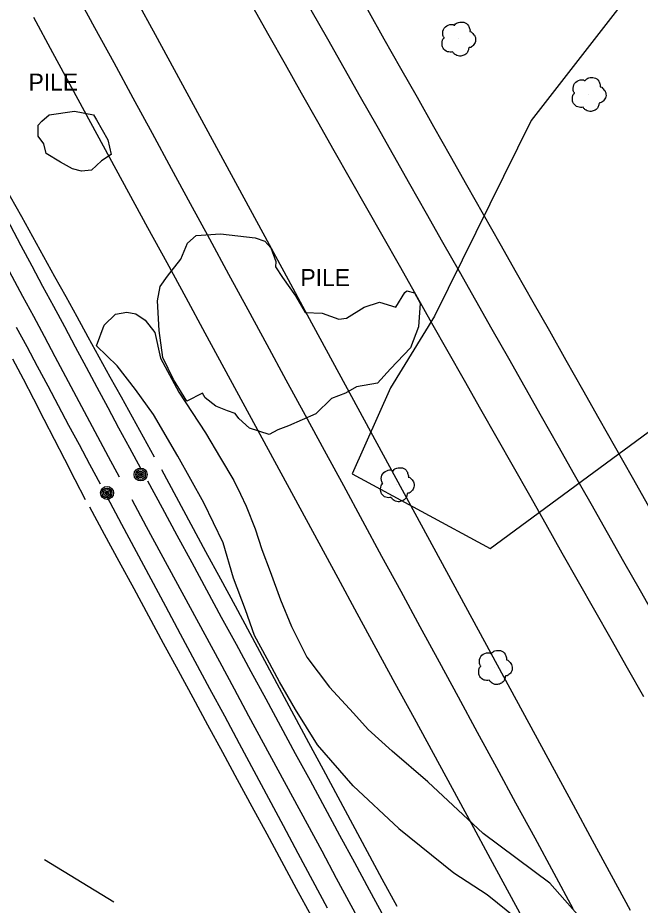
# Model space of a CAD drawing. Extents: x 368532 to 392481, y 10654822 to 10676899.
# Drawn here: x 374839.4 to 375021.6, y 10670859.6 to 10671119.3 of the extents above; entities that cross this region are included whole.
import ezdxf

# ---------------------------------------------------------------- set-up
doc = ezdxf.new("R2010")
doc.units = 0
for name, color, linetype in [('p_Catenary', 7, 'Continuous'), ('p_dtm stock pile', 7, 'Continuous'), ('p_road dirt road', 7, 'Continuous'), ('p_structure constr area', 7, 'Continuous'), ('p_structure pipe', 7, 'Continuous'), ('p_utility general pole', 7, 'Continuous'), ('p_veg tree', 7, 'Continuous')]:
    doc.layers.add(name, color=color, linetype=linetype)

msp = doc.modelspace()

# ---------------------------------------------------------------- linework, layer by layer
at = {"layer": 'p_Catenary'}
for points in [[(374856.3, 10671126.75), (374861.9, 10671116.44), (374867.49, 10671106.13), (374873.09, 10671095.82), (374878.69, 10671085.51), (374884.29, 10671075.2), (374889.89, 10671064.89), (374895.49, 10671054.58), (374901.09, 10671044.27), (374906.68, 10671033.96), (374912.28, 10671023.65), (374917.88, 10671013.34), (374923.48, 10671003.03), (374929.08, 10670992.72), (374934.68, 10670982.41), (374940.27, 10670972.1), (374945.87, 10670961.79), (374951.47, 10670951.48), (374957.07, 10670941.17), (374962.67, 10670930.86), (374968.27, 10670920.55), (374973.87, 10670910.24), (374979.46, 10670899.93), (374985.06, 10670889.62), (374990.66, 10670879.31), (374996.26, 10670869), (375001.86, 10670858.69)], [(374802.17, 10671123.7), (374805.35, 10671117.77), (374808.53, 10671111.85), (374811.71, 10671105.93), (374814.89, 10671100.01), (374818.07, 10671094.08), (374821.25, 10671088.16), (374824.42, 10671082.24), (374827.6, 10671076.32), (374830.78, 10671070.39), (374833.96, 10671064.47), (374837.14, 10671058.55), (374840.32, 10671052.63), (374843.49, 10671046.7), (374846.67, 10671040.78), (374849.85, 10671034.86), (374853.03, 10671028.93), (374856.21, 10671023.01), (374859.39, 10671017.09), (374862.57, 10671011.17), (374865.74, 10671005.24), (374868.92, 10670999.32), (374872.1, 10670993.4), (374875.28, 10670987.48)], [(374874, 10671124.62), (374879.56, 10671114.38), (374885.12, 10671104.13), (374890.68, 10671093.88), (374896.24, 10671083.64), (374901.8, 10671073.39), (374907.36, 10671063.14), (374912.92, 10671052.9), (374918.48, 10671042.65), (374924.04, 10671032.4), (374929.6, 10671022.16), (374935.16, 10671011.91), (374940.72, 10671001.66), (374946.28, 10670991.41), (374951.84, 10670981.17), (374957.4, 10670970.92), (374962.96, 10670960.67), (374968.52, 10670950.43), (374974.08, 10670940.18), (374979.64, 10670929.93), (374985.2, 10670919.69), (374990.76, 10670909.44), (374996.32, 10670899.19), (375001.88, 10670888.95), (375007.44, 10670878.7), (375013, 10670868.45), (375018.56, 10670858.2)], [(374908.06, 10671122.53), (374912.83, 10671114.12), (374917.6, 10671105.71), (374922.36, 10671097.3), (374927.13, 10671088.89), (374931.9, 10671080.48), (374936.67, 10671072.07), (374941.43, 10671063.66), (374946.2, 10671055.25), (374950.97, 10671046.84), (374955.74, 10671038.43), (374960.51, 10671030.02), (374965.27, 10671021.61), (374970.04, 10671013.2), (374974.81, 10671004.79), (374979.58, 10670996.38), (374984.35, 10670987.97), (374989.11, 10670979.56), (374993.88, 10670971.15), (374998.65, 10670962.74), (375003.42, 10670954.34), (375008.19, 10670945.93), (375012.95, 10670937.52), (375017.72, 10670929.11), (375022.49, 10670920.7)], [(374925.19, 10671121.62), (374930, 10671113.13), (374934.82, 10671104.63), (374939.63, 10671096.13), (374944.45, 10671087.64), (374949.26, 10671079.14), (374954.08, 10671070.64), (374958.9, 10671062.14), (374963.71, 10671053.65), (374968.53, 10671045.15), (374973.34, 10671036.65), (374978.16, 10671028.15), (374982.97, 10671019.66), (374987.79, 10671011.16), (374992.61, 10671002.66), (374997.42, 10670994.16), (375002.24, 10670985.67), (375007.05, 10670977.17), (375011.87, 10670968.67), (375016.68, 10670960.17), (375021.5, 10670951.68), (375026.31, 10670943.18)], [(374941.71, 10671121.64), (374946.55, 10671113.1), (374951.39, 10671104.55), (374956.23, 10671096), (374961.07, 10671087.46), (374965.91, 10671078.91), (374970.75, 10671070.36), (374975.59, 10671061.82), (374980.43, 10671053.27), (374985.27, 10671044.73), (374990.11, 10671036.18), (374994.96, 10671027.63), (374999.8, 10671019.09), (375004.64, 10671010.54), (375009.48, 10671001.99), (375014.32, 10670993.45), (375019.16, 10670984.9), (375024, 10670976.36)], [(374796.95, 10671119.95), (374800.08, 10671114.08), (374803.21, 10671108.21), (374806.35, 10671102.34), (374809.48, 10671096.48), (374812.62, 10671090.61), (374815.75, 10671084.74), (374818.88, 10671078.88), (374822.02, 10671073.01), (374825.15, 10671067.14), (374828.29, 10671061.28), (374831.42, 10671055.41), (374834.55, 10671049.54), (374837.69, 10671043.67), (374840.82, 10671037.81), (374843.96, 10671031.94), (374847.09, 10671026.07), (374850.23, 10671020.21), (374853.36, 10671014.34), (374856.49, 10671008.47), (374859.63, 10671002.6), (374862.76, 10670996.74), (374865.9, 10670990.87), (374869.03, 10670985)], [(374808.07, 10671119.77), (374811.31, 10671113.91), (374814.54, 10671108.04), (374817.78, 10671102.18), (374821.02, 10671096.32), (374824.26, 10671090.45), (374827.5, 10671084.59), (374830.74, 10671078.73), (374833.98, 10671072.86), (374837.22, 10671067), (374840.46, 10671061.14), (374843.7, 10671055.27), (374846.94, 10671049.41), (374850.18, 10671043.55), (374853.42, 10671037.69), (374856.66, 10671031.82), (374859.9, 10671025.96), (374863.14, 10671020.1), (374866.38, 10671014.23), (374869.62, 10671008.37), (374872.86, 10671002.51), (374876.1, 10670996.64), (374879.33, 10670990.78)], [(374844, 10671119.4), (374849.57, 10671109.15), (374855.14, 10671098.9), (374860.71, 10671088.64), (374866.27, 10671078.39), (374871.84, 10671068.14), (374877.41, 10671057.89), (374882.98, 10671047.63), (374888.54, 10671037.38), (374894.11, 10671027.13), (374899.68, 10671016.88), (374905.25, 10671006.62), (374910.81, 10670996.37), (374916.38, 10670986.12), (374921.95, 10670975.87), (374927.51, 10670965.61), (374933.08, 10670955.36), (374938.65, 10670945.11), (374944.22, 10670934.86), (374949.78, 10670924.61), (374955.35, 10670914.35), (374960.92, 10670904.1), (374966.49, 10670893.85), (374972.05, 10670883.6), (374977.62, 10670873.34), (374983.19, 10670863.09), (374988.76, 10670852.84)], [(374838.96, 10671028.77), (374842.03, 10671023.04), (374845.09, 10671017.31), (374848.16, 10671011.58), (374851.22, 10671005.85), (374854.29, 10671000.12), (374857.35, 10670994.39), (374860.42, 10670988.66), (374863.48, 10670982.93)], [(374837.9, 10671019.48), (374840.93, 10671013.61), (374843.97, 10671007.73), (374847, 10671001.85), (374850.03, 10670995.97), (374853.06, 10670990.09), (374856.09, 10670984.21), (374859.12, 10670978.33)], [(374881.48, 10670987.09), (374885.78, 10670979.11), (374890.08, 10670971.13), (374894.38, 10670963.14), (374898.68, 10670955.16), (374902.98, 10670947.18), (374907.28, 10670939.2), (374911.58, 10670931.22), (374915.88, 10670923.24), (374920.18, 10670915.25), (374924.48, 10670907.27), (374928.78, 10670899.29), (374933.08, 10670891.31), (374937.38, 10670883.33), (374941.68, 10670875.34), (374945.98, 10670867.36), (374950.28, 10670859.38)], [(374946.66, 10670856.09), (374942.33, 10670864.07), (374938, 10670872.05), (374933.68, 10670880.02), (374929.35, 10670888), (374925.02, 10670895.98), (374920.7, 10670903.96), (374916.37, 10670911.93), (374912.04, 10670919.91), (374907.72, 10670927.89), (374903.39, 10670935.86), (374899.06, 10670943.84), (374894.74, 10670951.82), (374890.41, 10670959.79), (374886.08, 10670967.77), (374881.76, 10670975.75), (374877.43, 10670983.73)], [(374865.42, 10670979.17), (374869.73, 10670971.15), (374874.03, 10670963.13), (374878.33, 10670955.11), (374882.64, 10670947.08), (374886.94, 10670939.06), (374891.24, 10670931.04), (374895.55, 10670923.02), (374899.85, 10670915), (374904.15, 10670906.98), (374908.46, 10670898.96), (374912.76, 10670890.93), (374917.06, 10670882.91), (374921.36, 10670874.89), (374925.67, 10670866.87), (374929.97, 10670858.85)], [(374872.75, 10670978.36), (374877.02, 10670970.45), (374881.3, 10670962.54), (374885.58, 10670954.63), (374889.85, 10670946.71), (374894.13, 10670938.8), (374898.4, 10670930.89), (374902.68, 10670922.97), (374906.95, 10670915.06), (374911.23, 10670907.15), (374915.5, 10670899.24), (374919.78, 10670891.32), (374924.05, 10670883.41), (374928.33, 10670875.5), (374932.6, 10670867.58), (374936.88, 10670859.67), (374941.15, 10670851.76)], [(374860.36, 10670976.19), (374864.68, 10670968.22), (374869.01, 10670960.24), (374873.33, 10670952.26), (374877.66, 10670944.29), (374881.98, 10670936.31), (374886.3, 10670928.34), (374890.63, 10670920.36), (374894.95, 10670912.39), (374899.27, 10670904.41), (374903.6, 10670896.43), (374907.92, 10670888.46), (374912.25, 10670880.48), (374916.57, 10670872.51), (374920.89, 10670864.53), (374925.22, 10670856.56)]]:
    msp.add_lwpolyline(points, dxfattribs=at)
at = {"layer": 'p_dtm stock pile'}
for p, q in [((374848.61, 10671090.87), (374856, 10671091.93)), ((374856, 10671091.93), (374861.58, 10671090.83)), ((374845.37, 10671087.81), (374846.43, 10671089.03)), ((374846.43, 10671089.03), (374848.61, 10671090.87)), ((374861.58, 10671090.83), (374862.39, 10671089.39)), ((374862.39, 10671089.39), (374865.71, 10671083.52)), ((374845.32, 10671084.6), (374845.37, 10671087.81)), ((374847.01, 10671082.4), (374845.32, 10671084.6)), ((374847.71, 10671079.59), (374847.01, 10671082.4)), ((374865.71, 10671083.52), (374866.73, 10671079.24)), ((374851.89, 10671077.04), (374847.71, 10671079.59)), ((374866.73, 10671079.24), (374863.86, 10671077.39)), ((374855.46, 10671075.08), (374851.89, 10671077.04)), ((374863.86, 10671077.39), (374861.02, 10671074.66)), ((374858.08, 10671074.41), (374855.46, 10671075.08)), ((374861.02, 10671074.66), (374858.08, 10671074.41)), ((374889.11, 10671053.32), (374891.62, 10671055.61)), ((374891.62, 10671055.61), (374898.77, 10671056.08)), ((374898.77, 10671056.08), (374908.85, 10671054.88)), ((374887.13, 10671048.65), (374889.11, 10671053.32)), ((374908.85, 10671054.88), (374911.7, 10671053.94)), ((374911.7, 10671053.94), (374913.45, 10671051.96)), ((374913.45, 10671051.96), (374914.95, 10671048)), ((374883.24, 10671043.62), (374887.13, 10671048.65)), ((374914.95, 10671048), (374914.85, 10671046.42)), ((374914.85, 10671046.42), (374916.89, 10671043.32)), ((374881.06, 10671040.64), (374883.24, 10671043.62)), ((374916.89, 10671043.32), (374920.63, 10671037.94)), ((374880.26, 10671036.41), (374881.06, 10671040.64)), ((374920.63, 10671037.94), (374923.51, 10671033.05)), ((374950, 10671034.55), (374952.66, 10671038.85)), ((374952.66, 10671038.85), (374953.3, 10671039.36)), ((374953.3, 10671039.36), (374955.48, 10671038.8)), ((374955.48, 10671038.8), (374957.13, 10671035.78)), ((374880.81, 10671027.74), (374880.26, 10671036.41)), ((374935.59, 10671031.38), (374940.75, 10671034.64)), ((374940.75, 10671034.64), (374945.22, 10671036.1)), ((374945.22, 10671036.1), (374950, 10671034.55)), ((374957.13, 10671035.78), (374956.69, 10671028.89)), ((374923.51, 10671033.05), (374928.49, 10671032.8)), ((374928.49, 10671032.8), (374933.33, 10671031.07)), ((374933.33, 10671031.07), (374935.59, 10671031.38)), ((374881.87, 10671019.89), (374880.81, 10671027.74)), ((374956.69, 10671028.89), (374954.35, 10671022.73)), ((374954.35, 10671022.73), (374948.47, 10671016.56)), ((374884.98, 10671013.4), (374881.87, 10671019.89)), ((374948.47, 10671016.56), (374944.67, 10671012.39)), ((374888.85, 10671007.11), (374884.98, 10671013.4)), ((374938.53, 10671011.31), (374935.28, 10671009.4)), ((374944.67, 10671012.39), (374938.53, 10671011.31)), ((374893.44, 10671009.4), (374888.85, 10671007.11)), ((374894.28, 10671008.07), (374893.44, 10671009.4)), ((374935.28, 10671009.4), (374931.17, 10671007.89)), ((374897.35, 10671005.61), (374894.28, 10671008.07)), ((374931.17, 10671007.89), (374926.64, 10671003.43)), ((374900.73, 10671004.28), (374897.35, 10671005.61)), ((374903.04, 10671003.48), (374900.73, 10671004.28)), ((374904.07, 10671002.06), (374903.04, 10671003.48)), ((374926.64, 10671003.43), (374918.61, 10670999.92)), ((374907.24, 10670999.18), (374904.07, 10671002.06)), ((374913.01, 10670997.31), (374907.24, 10670999.18)), ((374915.55, 10670998.7), (374913.01, 10670997.31)), ((374918.61, 10670999.92), (374915.55, 10670998.7))]:
    msp.add_line(p, q, dxfattribs=at)
at = {"layer": 'p_road dirt road'}
for p, q in [((374864.66, 10671029.35), (374867.97, 10671032.54)), ((374867.97, 10671032.54), (374871.3, 10671033.1)), ((374871.3, 10671033.1), (374873.98, 10671032.67)), ((374873.98, 10671032.67), (374876.7, 10671030.81)), ((374862.41, 10671023.3), (374864.66, 10671029.35)), ((374876.7, 10671030.81), (374879.49, 10671027.23)), ((374879.49, 10671027.23), (374881.14, 10671019.63)), ((374868.46, 10671017.45), (374862.41, 10671023.3)), ((374881.14, 10671019.63), (374886.49, 10671009.72)), ((374873.87, 10671010.48), (374868.46, 10671017.45)), ((374879.16, 10671003.18), (374873.87, 10671010.48)), ((374886.49, 10671009.72), (374894.34, 10670997.86)), ((374886.25, 10670991.03), (374879.16, 10671003.18)), ((374894.34, 10670997.86), (374898.75, 10670990.38)), ((374893.88, 10670977.31), (374886.25, 10670991.03)), ((374898.75, 10670990.38), (374902.66, 10670983.93)), ((374902.66, 10670983.93), (374904.59, 10670979.93)), ((374904.59, 10670979.93), (374906.24, 10670976.38)), ((374899.48, 10670965.62), (374893.88, 10670977.31)), ((374906.24, 10670976.38), (374908.86, 10670969.78)), ((374908.86, 10670969.78), (374910.84, 10670963.73)), ((374902.57, 10670955.34), (374899.48, 10670965.62)), ((374910.84, 10670963.73), (374913.21, 10670957.23)), ((374913.21, 10670957.23), (374916.27, 10670948.96)), ((374906.03, 10670946.06), (374902.57, 10670955.34)), ((374916.27, 10670948.96), (374919.51, 10670941.16)), ((374908.71, 10670938.56), (374906.03, 10670946.06)), ((374919.51, 10670941.16), (374923.97, 10670932.18)), ((374912.36, 10670931.68), (374908.71, 10670938.56)), ((374915.97, 10670925), (374912.36, 10670931.68)), ((374923.97, 10670932.18), (374930.64, 10670923.46)), ((374920.66, 10670916.88), (374915.97, 10670925)), ((374930.64, 10670923.46), (374937.61, 10670915.86)), ((374927.09, 10670906.53), (374920.66, 10670916.88)), ((374937.61, 10670915.86), (374941.95, 10670910.99)), ((374941.95, 10670910.99), (374948.97, 10670904.72)), ((374937.59, 10670894.6), (374927.09, 10670906.53)), ((374959.38, 10670895.72), (374948.97, 10670904.72)), ((374937.59, 10670894.6), (374950.94, 10670882.08)), ((374975.58, 10670880.64), (374959.38, 10670895.72)), ((374950.94, 10670882.08), (374966.98, 10670869.06)), ((374995.1, 10670866.09), (374975.58, 10670880.64)), ((374966.98, 10670869.06), (374976.76, 10670862.73)), ((375006.75, 10670852.95), (374995.1, 10670866.09)), ((374976.76, 10670862.73), (374985.33, 10670855.81))]:
    msp.add_line(p, q, dxfattribs=at)
at = {"layer": 'p_structure constr area'}
for p, q in [((375104.7, 10671237), (374989.59, 10671089.24)), ((374989.59, 10671089.24), (374961.37, 10671032)), ((374961.37, 10671032), (374948.43, 10671011.03)), ((374948.43, 10671011.03), (374937.3, 10670985.86)), ((374977.6, 10670964.01), (375039.77, 10671009.79)), ((374937.3, 10670985.86), (374977.6, 10670964.01))]:
    msp.add_line(p, q, dxfattribs=at)
at = {"layer": 'p_structure pipe'}
msp.add_line((374867.47, 10670860.51), (374847.19, 10670872.86), dxfattribs=at)
at = {"layer": 'p_utility general pole'}
for centre, radius in [((374875.35, 10670985.64), 1.9), ((374875.35, 10670985.64), 1.44), ((374875.35, 10670985.64), 0.973), ((374875.35, 10670985.64), 0.539), ((374875.35, 10670985.64), 0.192), ((374865.52, 10670980.24), 1.9), ((374865.52, 10670980.24), 1.44), ((374865.52, 10670980.24), 0.973), ((374865.52, 10670980.24), 0.539), ((374865.52, 10670980.24), 0.192)]:
    msp.add_circle(centre, radius, dxfattribs=at)
at = {"layer": 'p_veg tree'}
for p, q in [((374968.29, 10671113.12), (374968.29, 10671113.12)), ((375006.44, 10671096.93), (375006.44, 10671096.93)), ((374950.29, 10670982.74), (374950.29, 10670982.74)), ((374979, 10670929.28), (374979, 10670929.28))]:
    msp.add_line(p, q, dxfattribs=at)
for points in [[(374966.68, 10671109.28), (374965.13, 10671109.34), (374963.88, 10671110.37), (374963.56, 10671111.84), (374963.71, 10671112.68), (374964.08, 10671113.28), (374964.18, 10671113.38), (374964.13, 10671113.48), (374963.79, 10671114.38), (374964.21, 10671116.26), (374965.83, 10671117.27), (374967.13, 10671117.13), (374967.26, 10671117.08), (374967.34, 10671117.18), (374968.34, 10671117.87), (374969.95, 10671117.93), (374971.28, 10671116.91), (374971.66, 10671115.89), (374971.7, 10671115.34), (374971.67, 10671115.23), (374971.78, 10671115.23), (374972.37, 10671114.9), (374973.17, 10671113.9), (374973.33, 10671112.34), (374972.65, 10671111.12), (374971.67, 10671110.54), (374971.41, 10671110.49), (374971.36, 10671110.44), (374971.35, 10671110.38), (374971.27, 10671109.93), (374970.9, 10671109.03), (374969.94, 10671108.3), (374968.71, 10671108.03), (374967.23, 10671108.63), (374966.66, 10671109.28)], [(375004.83, 10671093.09), (375003.27, 10671093.16), (375002.03, 10671094.18), (375001.71, 10671095.65), (375001.85, 10671096.49), (375002.22, 10671097.09), (375002.33, 10671097.2), (375002.27, 10671097.29), (375001.93, 10671098.19), (375002.35, 10671100.07), (375003.98, 10671101.08), (375005.27, 10671100.95), (375005.41, 10671100.9), (375005.49, 10671100.99), (375006.49, 10671101.68), (375008.1, 10671101.74), (375009.42, 10671100.72), (375009.8, 10671099.7), (375009.84, 10671099.15), (375009.82, 10671099.04), (375009.93, 10671099.04), (375010.51, 10671098.71), (375011.31, 10671097.71), (375011.48, 10671096.15), (375010.79, 10671094.94), (375009.82, 10671094.36), (375009.56, 10671094.3), (375009.51, 10671094.26), (375009.49, 10671094.19), (375009.42, 10671093.75), (375009.05, 10671092.84), (375008.08, 10671092.11), (375006.85, 10671091.84), (375005.37, 10671092.45), (375004.81, 10671093.1)], [(374948.68, 10670978.9), (374947.13, 10670978.97), (374945.88, 10670979.99), (374945.56, 10670981.46), (374945.71, 10670982.3), (374946.08, 10670982.9), (374946.18, 10670983), (374946.13, 10670983.1), (374945.79, 10670984), (374946.2, 10670985.88), (374947.83, 10670986.89), (374949.12, 10670986.76), (374949.26, 10670986.7), (374949.34, 10670986.8), (374950.34, 10670987.49), (374951.95, 10670987.55), (374953.28, 10670986.53), (374953.66, 10670985.51), (374953.7, 10670984.96), (374953.67, 10670984.85), (374953.78, 10670984.85), (374954.37, 10670984.52), (374955.17, 10670983.52), (374955.33, 10670981.96), (374954.65, 10670980.74), (374953.67, 10670980.16), (374953.41, 10670980.11), (374953.36, 10670980.06), (374953.35, 10670980), (374953.27, 10670979.55), (374952.9, 10670978.65), (374951.94, 10670977.92), (374950.7, 10670977.65), (374949.22, 10670978.26), (374948.66, 10670978.91)], [(374977.39, 10670925.44), (374975.84, 10670925.51), (374974.6, 10670926.54), (374974.28, 10670928), (374974.42, 10670928.85), (374974.79, 10670929.44), (374974.9, 10670929.55), (374974.84, 10670929.64), (374974.5, 10670930.54), (374974.92, 10670932.43), (374976.54, 10670933.44), (374977.84, 10670933.3), (374977.98, 10670933.25), (374978.05, 10670933.34), (374979.05, 10670934.04), (374980.67, 10670934.1), (374981.99, 10670933.07), (374982.37, 10670932.05), (374982.41, 10670931.51), (374982.39, 10670931.39), (374982.49, 10670931.39), (374983.08, 10670931.07), (374983.88, 10670930.07), (374984.04, 10670928.5), (374983.36, 10670927.29), (374982.38, 10670926.71), (374982.13, 10670926.66), (374982.07, 10670926.61), (374982.06, 10670926.55), (374981.99, 10670926.1), (374981.62, 10670925.2), (374980.65, 10670924.46), (374979.42, 10670924.19), (374977.94, 10670924.8), (374977.37, 10670925.45)]]:
    msp.add_spline(points, degree=3, dxfattribs=at)

# ---------------------------------------------------------------- texts
at = {"layer": 'p_dtm stock pile'}
for p in [(374840.7, 10671097.93), (374920.27, 10671040.74)]:
    msp.add_text(' PILE', height=5, dxfattribs=at).set_placement(p)

doc.saveas('drawing.dxf')
